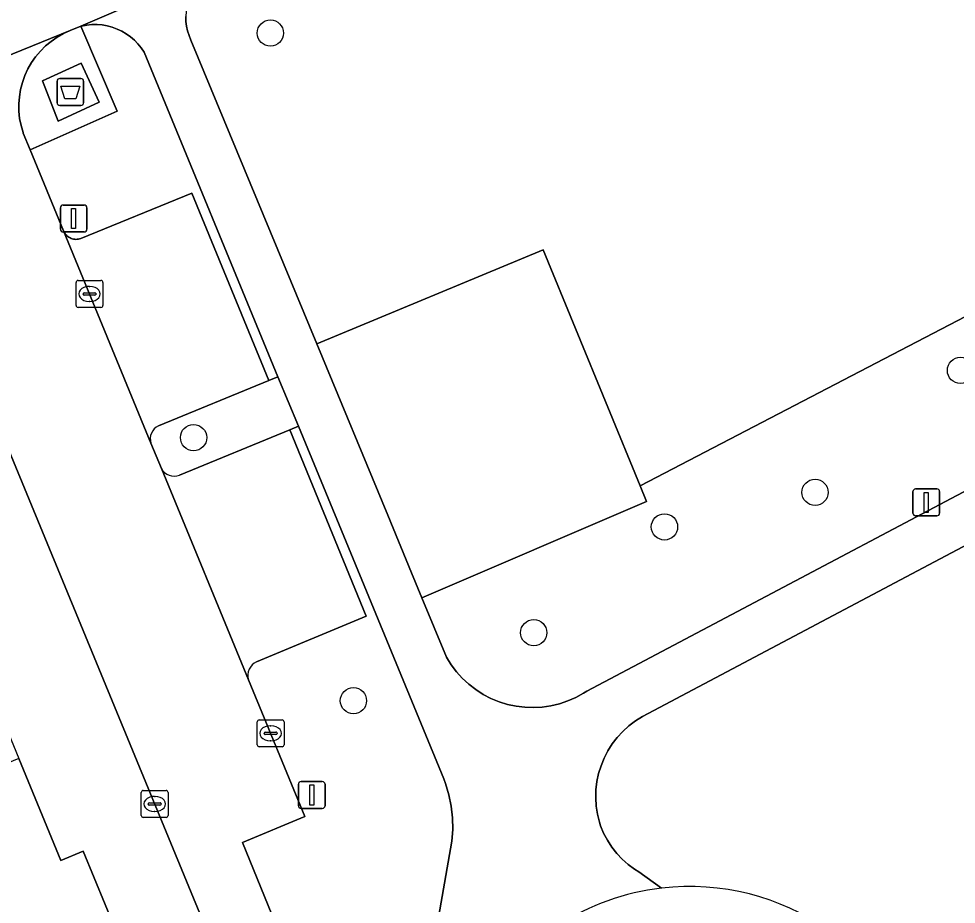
# Model space of a CAD drawing. Extents: x 160377 to 161131, y 383938 to 384853.
# Drawn here: x 160958.42 to 160993.3, y 384192.23 to 384225.19 of the extents above; entities that cross this region are included whole.
import ezdxf

# ---------------------------------------------------------------- set-up
doc = ezdxf.new("R2010")
doc.units = 0
for name, color, linetype in [('IMGEO_Afval_apart_plaats', 7, 'Continuous'), ('IMGEO_Boom', 7, 'Continuous'), ('IMGEO_Erf', 7, 'Continuous'), ('IMGEO_Groenvoorziening', 7, 'Continuous'), ('IMGEO_Kolk', 7, 'Continuous'), ('IMGEO_Lichtmast', 7, 'Continuous'), ('IMGEO_Pand', 7, 'Continuous'), ('IMGEO_Parkeervlak_open', 7, 'Continuous'), ('IMGEO_Rijbaan_lokaal_open', 7, 'Continuous'), ('IMGEO_Terreindeel_zand', 7, 'Continuous'), ('IMGEO_Voetpad_gesloten', 7, 'Continuous'), ('IMGEO_Voetpad_halfverhard', 7, 'Continuous'), ('IMGEO_Voetpad_open', 7, 'Continuous')]:
    doc.layers.add(name, color=color, linetype=linetype)

msp = doc.modelspace()

# ---------------------------------------------------------------- linework, layer by layer
at = {"layer": 'IMGEO_Afval_apart_plaats'}
for p, q in [((160959.944, 384222.967), (160960.734, 384222.967)), ((160960.734, 384222.967), (160959.944, 384222.967)), ((160959.844, 384222.067), (160959.844, 384222.867)), ((160959.844, 384222.867), (160959.844, 384222.067)), ((160960.834, 384222.867), (160960.834, 384222.067)), ((160960.834, 384222.067), (160960.834, 384222.867)), ((160960.734, 384221.967), (160959.944, 384221.967)), ((160959.944, 384221.967), (160960.734, 384221.967))]:
    msp.add_line(p, q, dxfattribs=at)
msp.add_lwpolyline([(160959.987, 384222.681), (160960.691, 384222.681), (160960.542, 384222.211), (160960.136, 384222.211), (160959.987, 384222.681)], dxfattribs=at)
for centre, start, end in [((160959.944, 384222.867), 90, 180), ((160959.944, 384222.867), 90, 180), ((160960.734, 384222.867), 0, 90), ((160960.734, 384222.867), 360, 90), ((160959.944, 384222.067), 180, 270), ((160959.944, 384222.067), 180, 270), ((160960.734, 384222.067), 270, 0), ((160960.734, 384222.067), 270, 0)]:
    msp.add_arc(centre, 0.1, start, end, dxfattribs=at)
at = {"layer": 'IMGEO_Boom'}
for centre in [(160967.78, 384224.659), (160993.455, 384212.104), (160964.923, 384209.601), (160988.042, 384207.565), (160982.441, 384206.279), (160977.578, 384202.341), (160970.871, 384199.81)]:
    msp.add_circle(centre, 0.489, dxfattribs=at)
at = {"layer": 'IMGEO_Erf'}
msp.add_lwpolyline([(160952.853, 384221.721), (160939.075, 384216.111), (160939.418, 384215.281), (160943.987, 384217.173), (160947.857, 384215.565), (160951.726, 384213.958), (160953.6, 384209.403), (160954.412, 384209.726), (160957.682, 384201.806), (160956.85, 384201.462), (160958.418, 384197.663), (160959.985, 384193.865), (160960.817, 384194.208), (160964.086, 384186.266), (160963.254, 384185.924), (160964.906, 384181.911), (160966.147, 384183.255), (160967.926, 384185.182)], close=True, dxfattribs=at)
at = {"layer": 'IMGEO_Groenvoorziening'}
for points in [[(160997.466, 384240.232), (160976.227, 384231.432), (160965.708, 384227.057), (160965.552, 384226.964), (160965.404, 384226.858), (160965.267, 384226.739), (160965.141, 384226.608), (160965.027, 384226.466), (160964.926, 384226.315), (160964.839, 384226.156), (160964.767, 384225.989), (160964.71, 384225.816), (160964.668, 384225.639), (160964.643, 384225.46), (160964.633, 384225.278), (160964.64, 384225.096), (160964.664, 384224.916), (160964.703, 384224.739), (160964.757, 384224.565), (160964.826, 384224.401), (160969.508, 384213.091), (160977.934, 384216.591), (160981.539, 384207.802), (161000, 384217.428)], [(161000, 384217.428), (160981.539, 384207.802), (160981.776, 384207.223), (160973.419, 384203.644), (160974.334, 384201.424), (160974.506, 384201.146), (160974.702, 384200.885), (160974.921, 384200.642), (160975.161, 384200.42), (160975.419, 384200.221), (160975.695, 384200.045), (160975.984, 384199.894), (160976.287, 384199.77), (160976.599, 384199.673), (160976.918, 384199.605), (160977.242, 384199.565), (160977.569, 384199.555), (160977.895, 384199.574), (160978.218, 384199.621), (160978.536, 384199.698), (160978.846, 384199.802), (160979.144, 384199.934), (160979.43, 384200.092), (160979.549, 384200.168), (161000, 384210.988)], [(160964.396, 384208.205), (160968.502, 384209.892), (160968.822, 384210.024), (160968.063, 384211.866), (160967.729, 384211.728), (160963.623, 384210.036)], [(160966.968, 384200.581), (160969.068, 384195.496), (160966.74, 384194.536), (160970.864, 384184.414), (160972.972, 384185.632), (160974.534, 384194.585), (160974.564, 384195.017), (160974.555, 384195.451), (160974.507, 384195.881), (160974.421, 384196.306), (160974.297, 384196.722), (160974.23, 384196.904), (160968.822, 384210.024), (160968.502, 384209.892), (160971.344, 384202.953), (160967.27, 384201.254)], [(160963.339, 384209.397), (160963.726, 384208.455)], [(161000, 384208.958), (160981.618, 384199.217), (160981.359, 384199.055), (160981.116, 384198.871), (160980.89, 384198.666), (160980.684, 384198.442), (160980.498, 384198.2), (160980.335, 384197.942), (160980.195, 384197.671), (160980.08, 384197.388), (160979.991, 384197.097), (160979.928, 384196.798), (160979.892, 384196.495), (160979.884, 384196.19), (160979.902, 384195.886), (160979.948, 384195.584), (160980.02, 384195.288), (160980.064, 384195.15), (160980.179, 384194.875), (160980.319, 384194.612), (160980.481, 384194.362), (160980.665, 384194.127), (160980.87, 384193.91), (160981.092, 384193.712), (160981.332, 384193.535), (160981.492, 384193.434), (160982.326, 384192.832)]]:
    msp.add_lwpolyline(points, dxfattribs=at)
for points in [[(160968.063, 384211.866), (160963.082, 384223.949), (160962.975, 384224.108), (160962.854, 384224.257), (160962.72, 384224.395), (160962.574, 384224.52), (160962.417, 384224.632), (160962.252, 384224.729), (160962.078, 384224.811), (160961.898, 384224.878), (160961.712, 384224.927), (160961.523, 384224.961), (160961.331, 384224.977), (160961.139, 384224.975), (160960.948, 384224.957), (160960.759, 384224.922), (160960.731, 384224.915), (160962.075, 384221.754), (160958.845, 384220.312), (160960.082, 384217.303), (160960.101, 384217.261), (160960.124, 384217.221), (160960.151, 384217.183), (160960.18, 384217.148), (160960.213, 384217.115), (160960.248, 384217.086), (160960.286, 384217.06), (160960.327, 384217.037), (160960.369, 384217.018), (160960.412, 384217.003), (160960.457, 384216.992), (160960.503, 384216.985), (160960.549, 384216.981), (160960.595, 384216.983), (160960.641, 384216.988), (160960.686, 384216.997), (160960.735, 384217.012), (160964.854, 384218.699), (160967.729, 384211.728)], [(160977.934, 384216.591), (160969.508, 384213.091), (160972.147, 384206.717), (160973.034, 384204.567), (160973.419, 384203.644), (160981.776, 384207.223), (160981.539, 384207.802)]]:
    msp.add_lwpolyline(points, close=True, dxfattribs=at)
for centre, radius, start, end in [((160963.827, 384209.563), 0.515, 113.3094, 198.7656), ((160964.198, 384208.696), 0.53, 207.0713, 292.0042), ((160967.482, 384200.755), 0.542, 112.9655, 198.6994), ((160983.374, 384183.891), 9.002, 13.9826, 96.6868)]:
    msp.add_arc(centre, radius, start, end, dxfattribs=at)
at = {"layer": 'IMGEO_Kolk'}
for p, q in [((160960.552, 384214.524), (160960.552, 384215.376)), ((160960.627, 384215.45), (160961.479, 384215.45)), ((160961.553, 384215.376), (160961.553, 384214.524)), ((160960.811, 384214.944), (160960.811, 384214.956)), ((160960.854, 384214.993), (160961.252, 384214.993)), ((160961.04, 384215.23), (160961.065, 384215.23)), ((160961.295, 384214.956), (160961.295, 384214.944)), ((160961.249, 384214.907), (160960.851, 384214.907)), ((160961.063, 384214.67), (160961.038, 384214.67)), ((160961.479, 384214.45), (160960.627, 384214.45)), ((160967.289, 384198.168), (160967.289, 384199.02)), ((160967.364, 384199.094), (160968.216, 384199.094)), ((160968.29, 384199.02), (160968.29, 384198.168)), ((160967.548, 384198.588), (160967.548, 384198.6)), ((160967.986, 384198.551), (160967.588, 384198.551)), ((160967.591, 384198.637), (160967.989, 384198.637)), ((160967.777, 384198.874), (160967.802, 384198.874)), ((160968.032, 384198.6), (160968.032, 384198.588)), ((160967.8, 384198.314), (160967.775, 384198.314)), ((160968.216, 384198.094), (160967.364, 384198.094)), ((160963.052, 384196.467), (160963.904, 384196.467)), ((160962.977, 384195.541), (160962.977, 384196.393)), ((160963.465, 384196.247), (160963.49, 384196.247)), ((160963.978, 384196.393), (160963.978, 384195.541)), ((160963.236, 384195.961), (160963.236, 384195.973)), ((160963.674, 384195.924), (160963.276, 384195.924)), ((160963.279, 384196.01), (160963.677, 384196.01)), ((160963.72, 384195.973), (160963.72, 384195.961)), ((160963.904, 384195.467), (160963.052, 384195.467)), ((160963.488, 384195.687), (160963.463, 384195.687))]:
    msp.add_line(p, q, dxfattribs=at)
for points in [[(160960.552, 384214.524), (160960.552, 384215.376)], [(160960.627, 384215.45), (160961.479, 384215.45)], [(160961.553, 384215.376), (160961.553, 384214.524)], [(160961.479, 384214.45), (160960.627, 384214.45)], [(160967.289, 384198.168), (160967.289, 384199.02)], [(160967.364, 384199.094), (160968.216, 384199.094)], [(160968.29, 384199.02), (160968.29, 384198.168)], [(160968.216, 384198.094), (160967.364, 384198.094)], [(160963.052, 384196.467), (160963.904, 384196.467)], [(160962.977, 384195.541), (160962.977, 384196.393)], [(160963.978, 384196.393), (160963.978, 384195.541)], [(160963.904, 384195.467), (160963.052, 384195.467)]]:
    msp.add_lwpolyline(points, dxfattribs=at)
for centre, radius, start, end in [((160960.629, 384215.374), 0.0765, 91.552, 178.448), ((160960.629, 384215.374), 0.0765, 91.552, 178.448), ((160961.477, 384215.374), 0.0765, 1.552, 88.448), ((160961.477, 384215.374), 0.0765, 1.552, 88.448), ((160960.851, 384214.953), 0.0403, 85.8775, 175.7526), ((160960.848, 384214.943), 0.0366, 178.938, 274.7102), ((160961.252, 384214.95), 0.043, 264.8664, 352.4533), ((160961.256, 384214.955), 0.0386, 1.7309, 96.639), ((160960.629, 384214.526), 0.0765, 181.552, 268.448), ((160960.629, 384214.526), 0.0765, 181.552, 268.448), ((160961.477, 384214.526), 0.0765, 271.552, 358.448), ((160961.477, 384214.526), 0.0765, 271.552, 358.448), ((160967.366, 384199.018), 0.0765, 91.552, 178.448), ((160967.366, 384199.018), 0.0765, 91.552, 178.448), ((160968.214, 384199.018), 0.0765, 1.552, 88.448), ((160968.214, 384199.018), 0.0765, 1.552, 88.448), ((160967.588, 384198.597), 0.0403, 85.8775, 175.7526), ((160967.585, 384198.587), 0.0366, 178.938, 274.7102), ((160967.989, 384198.594), 0.043, 264.8664, 352.4533), ((160967.993, 384198.599), 0.0386, 1.7309, 96.639), ((160967.366, 384198.17), 0.0765, 181.552, 268.448), ((160967.366, 384198.17), 0.0765, 181.552, 268.448), ((160968.214, 384198.17), 0.0765, 271.552, 358.448), ((160968.214, 384198.17), 0.0765, 271.552, 358.448), ((160963.054, 384196.391), 0.0765, 91.552, 178.448), ((160963.054, 384196.391), 0.0765, 91.552, 178.448), ((160963.902, 384196.391), 0.0765, 1.552, 88.448), ((160963.902, 384196.391), 0.0765, 1.552, 88.448), ((160963.276, 384195.97), 0.0403, 85.8775, 175.7526), ((160963.273, 384195.96), 0.0366, 178.938, 274.7102), ((160963.677, 384195.967), 0.043, 264.8664, 352.4533), ((160963.681, 384195.972), 0.0386, 1.7309, 96.639), ((160963.054, 384195.543), 0.0765, 181.552, 268.448), ((160963.054, 384195.543), 0.0765, 181.552, 268.448), ((160963.902, 384195.543), 0.0765, 271.552, 358.448), ((160963.902, 384195.543), 0.0765, 271.552, 358.448)]:
    msp.add_arc(centre, radius, start, end, dxfattribs=at)
for centre, major_axis, ratio, start_param, end_param in [((160961.039, 384214.95), (-0.387, 0.002), 0.722429, 4.712389, 7.853982), ((160961.064, 384214.95), (-0.39, 0.002), 0.717154, 1.570796, 4.712389), ((160967.776, 384198.594), (-0.387, 0.002), 0.722429, 4.712389, 7.853982), ((160967.801, 384198.594), (-0.39, 0.002), 0.717154, 1.570796, 4.712389), ((160963.464, 384195.967), (-0.387, 0.002), 0.722429, 4.712389, 7.853982), ((160963.489, 384195.967), (-0.39, 0.002), 0.717154, 1.570796, 4.712389)]:
    msp.add_ellipse(centre, major_axis=major_axis, ratio=ratio, start_param=start_param, end_param=end_param, dxfattribs=at)
at = {"layer": 'IMGEO_Lichtmast'}
for p, q in [((160959.967, 384217.357), (160959.967, 384218.157)), ((160959.967, 384218.157), (160959.967, 384217.357)), ((160960.067, 384218.257), (160960.857, 384218.257)), ((160960.857, 384218.257), (160960.067, 384218.257)), ((160960.957, 384218.157), (160960.957, 384217.357)), ((160960.957, 384217.357), (160960.957, 384218.157)), ((160960.857, 384217.257), (160960.067, 384217.257)), ((160960.067, 384217.257), (160960.857, 384217.257)), ((160991.785, 384207.69), (160992.575, 384207.69)), ((160992.575, 384207.69), (160991.785, 384207.69)), ((160991.685, 384206.79), (160991.685, 384207.59)), ((160991.685, 384207.59), (160991.685, 384206.79)), ((160992.675, 384207.59), (160992.675, 384206.79)), ((160992.675, 384206.79), (160992.675, 384207.59)), ((160992.575, 384206.69), (160991.785, 384206.69)), ((160991.785, 384206.69), (160992.575, 384206.69)), ((160968.923, 384196.8), (160969.713, 384196.8)), ((160969.713, 384196.8), (160968.923, 384196.8)), ((160968.823, 384195.9), (160968.823, 384196.7)), ((160968.823, 384196.7), (160968.823, 384195.9)), ((160969.813, 384196.7), (160969.813, 384195.9)), ((160969.813, 384195.9), (160969.813, 384196.7)), ((160969.713, 384195.8), (160968.923, 384195.8)), ((160968.923, 384195.8), (160969.713, 384195.8))]:
    msp.add_line(p, q, dxfattribs=at)
for points in [[(160960.387, 384218.132), (160960.537, 384218.132), (160960.537, 384217.382), (160960.387, 384217.382), (160960.387, 384218.132)], [(160992.105, 384207.565), (160992.255, 384207.565), (160992.255, 384206.815), (160992.105, 384206.815), (160992.105, 384207.565)], [(160969.243, 384196.675), (160969.393, 384196.675), (160969.393, 384195.925), (160969.243, 384195.925), (160969.243, 384196.675)]]:
    msp.add_lwpolyline(points, dxfattribs=at)
for centre, start, end in [((160960.067, 384218.157), 90, 180), ((160960.067, 384218.157), 90, 180), ((160960.857, 384218.157), 0, 90), ((160960.857, 384218.157), 360, 90), ((160960.067, 384217.357), 180, 270), ((160960.067, 384217.357), 180, 270), ((160960.857, 384217.357), 270, 0), ((160960.857, 384217.357), 270, 0), ((160991.785, 384207.59), 90, 180), ((160991.785, 384207.59), 90, 180), ((160992.575, 384207.59), 0, 90), ((160992.575, 384207.59), 360, 90), ((160991.785, 384206.79), 180, 270), ((160991.785, 384206.79), 180, 270), ((160992.575, 384206.79), 270, 0), ((160992.575, 384206.79), 270, 0), ((160968.923, 384196.7), 90, 180), ((160968.923, 384196.7), 90, 180), ((160969.713, 384196.7), 0, 90), ((160969.713, 384196.7), 360, 90), ((160968.923, 384195.9), 180, 270), ((160968.923, 384195.9), 180, 270), ((160969.713, 384195.9), 270, 0), ((160969.713, 384195.9), 270, 0)]:
    msp.add_arc(centre, 0.1, start, end, dxfattribs=at)
at = {"layer": 'IMGEO_Pand'}
msp.add_lwpolyline([(160958.418, 384197.663), (160948.435, 384193.555), (160954.919, 384177.801), (160960.283, 384180.009), (160964.906, 384181.911), (160963.254, 384185.924), (160964.086, 384186.266), (160960.817, 384194.208), (160959.985, 384193.865)], close=True, dxfattribs=at)
at = {"layer": 'IMGEO_Parkeervlak_open'}
for points in [[(160963.623, 384210.036), (160967.729, 384211.728), (160964.854, 384218.699), (160960.735, 384217.012), (160960.686, 384216.997), (160960.641, 384216.988), (160960.595, 384216.983), (160960.549, 384216.981), (160960.503, 384216.985), (160960.457, 384216.992), (160960.412, 384217.003), (160960.369, 384217.018), (160960.327, 384217.037), (160960.286, 384217.06), (160960.248, 384217.086), (160960.213, 384217.115), (160960.18, 384217.148), (160960.151, 384217.183), (160960.124, 384217.221), (160960.101, 384217.261), (160960.082, 384217.303), (160963.339, 384209.397)], [(160967.27, 384201.254), (160971.344, 384202.953), (160968.502, 384209.892), (160964.396, 384208.205)], [(160963.726, 384208.455), (160966.968, 384200.581)]]:
    msp.add_lwpolyline(points, dxfattribs=at)
for centre, radius, start, end in [((160963.827, 384209.563), 0.515, 113.3094, 198.7656), ((160964.198, 384208.696), 0.53, 207.0713, 292.0042), ((160967.482, 384200.755), 0.542, 112.9655, 198.6994)]:
    msp.add_arc(centre, radius, start, end, dxfattribs=at)
at = {"layer": 'IMGEO_Rijbaan_lokaal_open'}
msp.add_lwpolyline([(160970.864, 384184.414), (160966.74, 384194.536), (160969.068, 384195.496), (160966.968, 384200.581), (160963.726, 384208.455), (160963.339, 384209.397), (160960.082, 384217.303), (160958.845, 384220.312), (160958.588, 384220.938), (160958.582, 384220.955), (160958.506, 384221.215), (160958.454, 384221.481), (160958.426, 384221.751), (160958.422, 384222.022), (160958.442, 384222.292), (160958.486, 384222.56), (160958.554, 384222.822), (160958.645, 384223.078), (160958.759, 384223.324), (160958.894, 384223.559), (160959.049, 384223.781), (160959.224, 384223.988), (160959.417, 384224.179), (160959.626, 384224.352), (160959.849, 384224.506), (160960.085, 384224.639), (160960.333, 384224.75), (160952.853, 384221.721), (160967.926, 384185.182)], dxfattribs=at)
at = {"layer": 'IMGEO_Terreindeel_zand'}
for start, end in [(96.6821, 200.7312), (13.9826, 96.6868)]:
    msp.add_arc((160983.374, 384183.891), 9.002, start, end, dxfattribs=at)
at = {"layer": 'IMGEO_Voetpad_gesloten'}
msp.add_lwpolyline([(160960.74, 384223.545), (160959.308, 384222.881), (160959.89, 384221.379), (160961.408, 384222.093)], close=True, dxfattribs=at)
at = {"layer": 'IMGEO_Voetpad_halfverhard'}
for points in [[(160965.708, 384227.057), (160960.731, 384224.915), (160960.759, 384224.922), (160960.948, 384224.957), (160961.139, 384224.975), (160961.331, 384224.977), (160961.523, 384224.961), (160961.712, 384224.927), (160961.898, 384224.878), (160962.078, 384224.811), (160962.252, 384224.729), (160962.417, 384224.632), (160962.574, 384224.52), (160962.72, 384224.395), (160962.854, 384224.257), (160962.975, 384224.108), (160963.082, 384223.949), (160968.063, 384211.866), (160968.822, 384210.024), (160974.23, 384196.904), (160974.297, 384196.722), (160974.421, 384196.306), (160974.507, 384195.881), (160974.555, 384195.451), (160974.564, 384195.017), (160974.534, 384194.585), (160972.972, 384185.632)], [(161000, 384210.988), (160979.549, 384200.168), (160979.43, 384200.092), (160979.144, 384199.934), (160978.846, 384199.802), (160978.536, 384199.698), (160978.218, 384199.621), (160977.895, 384199.574), (160977.569, 384199.555), (160977.242, 384199.565), (160976.918, 384199.605), (160976.599, 384199.673), (160976.287, 384199.77), (160975.984, 384199.894), (160975.695, 384200.045), (160975.419, 384200.221), (160975.161, 384200.42), (160974.921, 384200.642), (160974.702, 384200.885), (160974.506, 384201.146), (160974.334, 384201.424), (160973.419, 384203.644), (160973.034, 384204.567), (160972.147, 384206.717), (160969.508, 384213.091), (160964.826, 384224.401), (160964.757, 384224.565), (160964.703, 384224.739), (160964.664, 384224.916), (160964.64, 384225.096), (160964.633, 384225.278)], [(160982.326, 384192.832), (160981.492, 384193.434), (160981.332, 384193.535), (160981.092, 384193.712), (160980.87, 384193.91), (160980.665, 384194.127), (160980.481, 384194.362), (160980.319, 384194.612), (160980.179, 384194.875), (160980.064, 384195.15), (160980.02, 384195.288), (160979.948, 384195.584), (160979.902, 384195.886), (160979.884, 384196.19), (160979.892, 384196.495), (160979.928, 384196.798), (160979.991, 384197.097), (160980.08, 384197.388), (160980.195, 384197.671), (160980.335, 384197.942), (160980.498, 384198.2), (160980.684, 384198.442), (160980.89, 384198.666), (160981.116, 384198.871), (160981.359, 384199.055), (160981.618, 384199.217), (161000, 384208.958)]]:
    msp.add_lwpolyline(points, dxfattribs=at)
msp.add_arc((160983.374, 384183.891), 9.002, 96.6821, 200.7312, dxfattribs=at)
at = {"layer": 'IMGEO_Voetpad_open'}
msp.add_lwpolyline([(160931.184, 384212.843), (160939.075, 384216.111), (160952.853, 384221.721), (160960.333, 384224.75), (160960.731, 384224.915), (160965.708, 384227.057), (160976.227, 384231.432), (160997.466, 384240.232)], dxfattribs=at)
for points in [[(160960.333, 384224.75), (160960.085, 384224.639), (160959.849, 384224.506), (160959.626, 384224.352), (160959.417, 384224.179), (160959.224, 384223.988), (160959.049, 384223.781), (160958.894, 384223.559), (160958.759, 384223.324), (160958.645, 384223.078), (160958.554, 384222.822), (160958.486, 384222.56), (160958.442, 384222.292), (160958.422, 384222.022), (160958.426, 384221.751), (160958.454, 384221.481), (160958.506, 384221.215), (160958.582, 384220.955), (160958.588, 384220.938), (160958.845, 384220.312), (160962.075, 384221.754), (160960.731, 384224.915)], [(160959.89, 384221.379), (160959.308, 384222.881), (160960.74, 384223.545), (160961.408, 384222.093)]]:
    msp.add_lwpolyline(points, close=True, dxfattribs=at)

doc.saveas('drawing.dxf')
